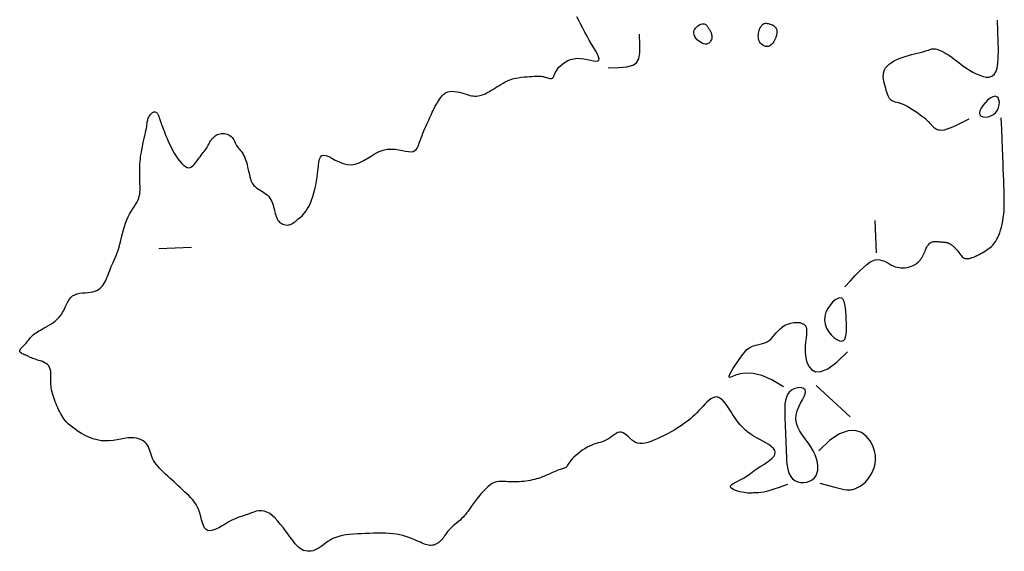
# Model space of a CAD drawing. Header units: millimetres. Extents: x 32690613 to 32693367, y 5343692 to 5344708.
# Tile 706 of 1009: x 32693153 to 32693183, y 5343773 to 5343789. Entities that reach past the tile are written whole.
import ezdxf

# ---------------------------------------------------------------- set-up
doc = ezdxf.new("R2010")
doc.units = ezdxf.units.MM
doc.header["$LTSCALE"] = 20
doc.layers.add('02-DGM_HL_493.00', color=102, linetype='Continuous')

msp = doc.modelspace()

# ---------------------------------------------------------------- linework, layer by layer
at = {"layer": '02-DGM_HL_493.00', "elevation": 493, "flags": 128}
for points in [[(32693176.429, 5343775.107), (32693176.179, 5343775.015), (32693175.98, 5343774.948), (32693175.825, 5343774.902), (32693175.706, 5343774.873), (32693175.617, 5343774.856), (32693175.551, 5343774.849), (32693175.501, 5343774.847), (32693175.459, 5343774.848), (32693175.421, 5343774.847), (32693175.384, 5343774.845), (32693175.346, 5343774.843), (32693175.306, 5343774.841), (32693175.263, 5343774.841), (32693175.216, 5343774.842), (32693175.164, 5343774.847), (32693175.105, 5343774.855), (32693175.038, 5343774.867), (32693174.968, 5343774.883), (32693174.898, 5343774.903), (32693174.831, 5343774.925), (32693174.772, 5343774.951), (32693174.725, 5343774.978), (32693174.693, 5343775.008), (32693174.681, 5343775.038), (32693174.69, 5343775.07), (32693174.72, 5343775.102), (32693174.765, 5343775.135), (32693174.821, 5343775.169), (32693174.886, 5343775.203), (32693174.954, 5343775.237), (32693175.023, 5343775.271), (32693175.087, 5343775.304), (32693175.145, 5343775.338), (32693175.197, 5343775.372), (32693175.247, 5343775.407), (32693175.295, 5343775.443), (32693175.346, 5343775.481), (32693175.401, 5343775.522), (32693175.463, 5343775.566), (32693175.534, 5343775.614), (32693175.615, 5343775.666), (32693175.702, 5343775.721), (32693175.79, 5343775.78), (32693175.874, 5343775.841), (32693175.948, 5343775.903), (32693176.007, 5343775.966), (32693176.045, 5343776.03), (32693176.057, 5343776.093), (32693176.04, 5343776.155), (32693175.997, 5343776.215), (32693175.934, 5343776.274), (32693175.855, 5343776.33), (32693175.767, 5343776.384), (32693175.674, 5343776.436), (32693175.583, 5343776.484), (32693175.498, 5343776.53), (32693175.424, 5343776.572), (32693175.36, 5343776.611), (32693175.305, 5343776.648), (32693175.257, 5343776.682), (32693175.216, 5343776.715), (32693175.179, 5343776.746), (32693175.145, 5343776.776), (32693175.112, 5343776.807), (32693175.079, 5343776.837), (32693175.046, 5343776.868), (32693175.012, 5343776.903), (32693174.976, 5343776.942), (32693174.938, 5343776.987), (32693174.898, 5343777.039), (32693174.854, 5343777.099), (32693174.806, 5343777.17), (32693174.754, 5343777.251), (32693174.698, 5343777.34), (32693174.639, 5343777.431), (32693174.578, 5343777.521), (32693174.516, 5343777.604), (32693174.452, 5343777.678), (32693174.387, 5343777.737), (32693174.323, 5343777.776), (32693174.26, 5343777.794), (32693174.198, 5343777.791), (32693174.136, 5343777.771), (32693174.075, 5343777.735), (32693174.014, 5343777.689), (32693173.954, 5343777.633), (32693173.894, 5343777.572), (32693173.834, 5343777.507), (32693173.773, 5343777.442), (32693173.712, 5343777.377), (32693173.649, 5343777.312), (32693173.583, 5343777.247), (32693173.513, 5343777.182), (32693173.438, 5343777.116), (32693173.358, 5343777.051), (32693173.27, 5343776.985), (32693173.175, 5343776.919), (32693173.074, 5343776.853), (32693172.969, 5343776.788), (32693172.86, 5343776.725), (32693172.75, 5343776.665), (32693172.64, 5343776.608), (32693172.532, 5343776.555), (32693172.427, 5343776.507), (32693172.327, 5343776.464), (32693172.232, 5343776.428), (32693172.142, 5343776.399), (32693172.057, 5343776.378), (32693171.976, 5343776.366), (32693171.901, 5343776.365), (32693171.83, 5343776.375), (32693171.764, 5343776.398), (32693171.703, 5343776.432), (32693171.645, 5343776.476), (32693171.591, 5343776.526), (32693171.538, 5343776.577), (32693171.487, 5343776.625), (32693171.437, 5343776.666), (32693171.386, 5343776.698), (32693171.335, 5343776.715), (32693171.281, 5343776.714), (32693171.226, 5343776.699), (32693171.17, 5343776.672), (32693171.112, 5343776.636), (32693171.053, 5343776.595), (32693170.993, 5343776.553), (32693170.933, 5343776.511), (32693170.872, 5343776.474), (32693170.81, 5343776.444), (32693170.748, 5343776.42), (32693170.685, 5343776.399), (32693170.622, 5343776.381), (32693170.556, 5343776.362), (32693170.49, 5343776.342), (32693170.421, 5343776.317), (32693170.351, 5343776.287), (32693170.278, 5343776.249), (32693170.205, 5343776.205), (32693170.132, 5343776.156), (32693170.061, 5343776.104), (32693169.993, 5343776.049), (32693169.93, 5343775.995), (32693169.873, 5343775.942), (32693169.824, 5343775.891), (32693169.783, 5343775.845), (32693169.75, 5343775.802), (32693169.723, 5343775.764), (32693169.7, 5343775.73), (32693169.681, 5343775.7), (32693169.663, 5343775.674), (32693169.645, 5343775.651), (32693169.626, 5343775.633), (32693169.604, 5343775.618), (32693169.58, 5343775.607), (32693169.552, 5343775.597), (32693169.522, 5343775.587), (32693169.488, 5343775.578), (32693169.45, 5343775.568), (32693169.41, 5343775.555), (32693169.365, 5343775.54), (32693169.317, 5343775.52), (32693169.266, 5343775.498), (32693169.212, 5343775.473), (32693169.155, 5343775.446), (32693169.097, 5343775.418), (32693169.037, 5343775.391), (32693168.976, 5343775.364), (32693168.914, 5343775.338), (32693168.853, 5343775.315), (32693168.791, 5343775.294), (32693168.728, 5343775.276), (32693168.665, 5343775.259), (32693168.601, 5343775.244), (32693168.536, 5343775.231), (32693168.47, 5343775.22), (32693168.402, 5343775.21), (32693168.333, 5343775.202), (32693168.263, 5343775.195), (32693168.192, 5343775.19), (32693168.122, 5343775.187), (32693168.052, 5343775.185), (32693167.984, 5343775.184), (32693167.917, 5343775.186), (32693167.853, 5343775.189), (32693167.792, 5343775.193), (32693167.733, 5343775.198), (32693167.676, 5343775.201), (32693167.621, 5343775.202), (32693167.567, 5343775.2), (32693167.513, 5343775.192), (32693167.459, 5343775.177), (32693167.404, 5343775.154), (32693167.348, 5343775.123), (32693167.292, 5343775.083), (32693167.236, 5343775.038), (32693167.181, 5343774.987), (32693167.127, 5343774.934), (32693167.076, 5343774.88), (32693167.027, 5343774.826), (32693166.983, 5343774.773), (32693166.942, 5343774.724), (32693166.905, 5343774.678), (32693166.871, 5343774.634), (32693166.839, 5343774.591), (32693166.809, 5343774.55), (32693166.78, 5343774.509), (32693166.751, 5343774.468), (32693166.722, 5343774.426), (32693166.692, 5343774.382), (32693166.661, 5343774.337), (32693166.627, 5343774.291), (32693166.592, 5343774.245), (32693166.555, 5343774.198), (32693166.515, 5343774.151), (32693166.473, 5343774.103), (32693166.427, 5343774.057), (32693166.378, 5343774.01), (32693166.327, 5343773.965), (32693166.275, 5343773.92), (32693166.222, 5343773.875), (32693166.17, 5343773.831), (32693166.121, 5343773.787), (32693166.074, 5343773.743), (32693166.032, 5343773.7), (32693165.994, 5343773.657), (32693165.961, 5343773.614), (32693165.931, 5343773.572), (32693165.903, 5343773.531), (32693165.876, 5343773.492), (32693165.85, 5343773.454), (32693165.823, 5343773.418), (32693165.794, 5343773.385), (32693165.763, 5343773.353), (32693165.729, 5343773.325), (32693165.693, 5343773.3), (32693165.656, 5343773.278), (32693165.617, 5343773.261), (32693165.576, 5343773.247), (32693165.535, 5343773.238), (32693165.494, 5343773.234), (32693165.452, 5343773.235), (32693165.409, 5343773.241), (32693165.365, 5343773.251), (32693165.319, 5343773.265), (32693165.27, 5343773.283), (32693165.218, 5343773.305), (32693165.161, 5343773.33), (32693165.1, 5343773.357), (32693165.034, 5343773.387), (32693164.962, 5343773.419), (32693164.885, 5343773.45), (32693164.803, 5343773.481), (32693164.716, 5343773.511), (32693164.624, 5343773.538), (32693164.526, 5343773.562), (32693164.424, 5343773.581), (32693164.317, 5343773.595), (32693164.205, 5343773.605), (32693164.09, 5343773.61), (32693163.971, 5343773.612), (32693163.85, 5343773.611), (32693163.727, 5343773.609), (32693163.603, 5343773.605), (32693163.478, 5343773.6), (32693163.353, 5343773.595), (32693163.23, 5343773.589), (32693163.108, 5343773.581), (32693162.989, 5343773.57), (32693162.875, 5343773.556), (32693162.765, 5343773.537), (32693162.662, 5343773.512), (32693162.565, 5343773.481), (32693162.477, 5343773.443), (32693162.395, 5343773.399), (32693162.32, 5343773.351), (32693162.249, 5343773.302), (32693162.183, 5343773.252), (32693162.119, 5343773.205), (32693162.057, 5343773.162), (32693161.996, 5343773.125), (32693161.934, 5343773.095), (32693161.873, 5343773.073), (32693161.812, 5343773.059), (32693161.752, 5343773.053), (32693161.692, 5343773.054), (32693161.634, 5343773.064), (32693161.578, 5343773.081), (32693161.524, 5343773.107), (32693161.471, 5343773.14), (32693161.421, 5343773.181), (32693161.37, 5343773.23), (32693161.319, 5343773.286), (32693161.266, 5343773.351), (32693161.21, 5343773.423), (32693161.151, 5343773.502), (32693161.088, 5343773.59), (32693161.019, 5343773.684), (32693160.946, 5343773.783), (32693160.868, 5343773.882), (32693160.788, 5343773.978), (32693160.705, 5343774.067), (32693160.62, 5343774.146), (32693160.535, 5343774.212), (32693160.45, 5343774.26), (32693160.366, 5343774.288), (32693160.283, 5343774.299), (32693160.201, 5343774.296), (32693160.123, 5343774.282), (32693160.047, 5343774.26), (32693159.974, 5343774.234), (32693159.906, 5343774.206), (32693159.842, 5343774.181), (32693159.782, 5343774.16), (32693159.726, 5343774.142), (32693159.671, 5343774.126), (32693159.615, 5343774.109), (32693159.557, 5343774.09), (32693159.494, 5343774.065), (32693159.425, 5343774.034), (32693159.349, 5343773.995), (32693159.262, 5343773.945), (32693159.169, 5343773.889), (32693159.072, 5343773.832), (32693158.975, 5343773.778), (32693158.879, 5343773.732), (32693158.789, 5343773.699), (32693158.708, 5343773.683), (32693158.638, 5343773.689), (32693158.581, 5343773.72), (32693158.537, 5343773.773), (32693158.501, 5343773.844), (32693158.472, 5343773.929), (32693158.446, 5343774.023), (32693158.421, 5343774.122), (32693158.395, 5343774.222), (32693158.363, 5343774.317), (32693158.324, 5343774.406), (32693158.279, 5343774.487), (32693158.229, 5343774.563), (32693158.173, 5343774.633), (32693158.114, 5343774.699), (32693158.052, 5343774.763), (32693157.989, 5343774.824), (32693157.924, 5343774.884), (32693157.859, 5343774.944), (32693157.794, 5343775.004), (32693157.729, 5343775.064), (32693157.664, 5343775.124), (32693157.599, 5343775.184), (32693157.534, 5343775.244), (32693157.47, 5343775.304), (32693157.405, 5343775.364), (32693157.34, 5343775.424), (32693157.276, 5343775.484), (32693157.214, 5343775.544), (32693157.156, 5343775.605), (32693157.101, 5343775.665), (32693157.05, 5343775.726), (32693157.006, 5343775.786), (32693156.969, 5343775.847), (32693156.939, 5343775.909), (32693156.915, 5343775.97), (32693156.894, 5343776.031), (32693156.876, 5343776.091), (32693156.858, 5343776.149), (32693156.838, 5343776.206), (32693156.814, 5343776.261), (32693156.784, 5343776.313), (32693156.747, 5343776.362), (32693156.702, 5343776.407), (32693156.65, 5343776.448), (32693156.59, 5343776.482), (32693156.522, 5343776.51), (32693156.447, 5343776.53), (32693156.364, 5343776.542), (32693156.274, 5343776.543), (32693156.177, 5343776.535), (32693156.073, 5343776.519), (32693155.964, 5343776.499), (32693155.85, 5343776.478), (32693155.731, 5343776.459), (32693155.61, 5343776.447), (32693155.486, 5343776.443), (32693155.361, 5343776.452), (32693155.235, 5343776.475), (32693155.11, 5343776.512), (32693154.988, 5343776.558), (32693154.871, 5343776.613), (32693154.759, 5343776.674), (32693154.655, 5343776.737), (32693154.561, 5343776.801), (32693154.477, 5343776.862), (32693154.406, 5343776.919), (32693154.346, 5343776.973), (32693154.295, 5343777.024), (32693154.252, 5343777.074), (32693154.214, 5343777.123), (32693154.182, 5343777.172), (32693154.152, 5343777.223), (32693154.123, 5343777.277), (32693154.094, 5343777.334), (32693154.064, 5343777.394), (32693154.035, 5343777.457), (32693154.006, 5343777.521), (32693153.979, 5343777.585), (32693153.952, 5343777.65), (32693153.928, 5343777.714), (32693153.905, 5343777.777), (32693153.886, 5343777.838), (32693153.868, 5343777.897), (32693153.853, 5343777.955), (32693153.841, 5343778.013), (32693153.831, 5343778.072), (32693153.824, 5343778.131), (32693153.82, 5343778.192), (32693153.818, 5343778.255), (32693153.818, 5343778.32), (32693153.819, 5343778.387), (32693153.82, 5343778.455), (32693153.818, 5343778.521), (32693153.812, 5343778.584), (32693153.8, 5343778.645), (32693153.781, 5343778.7), (32693153.753, 5343778.749), (32693153.715, 5343778.791), (32693153.669, 5343778.827), (32693153.616, 5343778.856), (32693153.559, 5343778.881), (32693153.501, 5343778.902), (32693153.443, 5343778.92), (32693153.388, 5343778.936), (32693153.338, 5343778.951), (32693153.294, 5343778.965), (32693153.256, 5343778.979), (32693153.223, 5343778.992), (32693153.193, 5343779.006), (32693153.165, 5343779.019), (32693153.137, 5343779.033), (32693153.109, 5343779.047), (32693153.078, 5343779.061), (32693153.045, 5343779.076), (32693153.01, 5343779.091), (32693152.975, 5343779.107), (32693152.942, 5343779.123), (32693152.913, 5343779.141), (32693152.888, 5343779.159), (32693152.87, 5343779.179), (32693152.861, 5343779.199), (32693152.861, 5343779.221), (32693152.871, 5343779.244), (32693152.887, 5343779.269), (32693152.909, 5343779.295), (32693152.936, 5343779.322), (32693152.965, 5343779.351), (32693152.996, 5343779.381), (32693153.027, 5343779.413), (32693153.056, 5343779.446), (32693153.084, 5343779.48), (32693153.111, 5343779.515), (32693153.139, 5343779.55), (32693153.166, 5343779.585), (32693153.194, 5343779.619), (32693153.224, 5343779.652), (32693153.255, 5343779.683), (32693153.288, 5343779.713), (32693153.324, 5343779.741), (32693153.363, 5343779.768), (32693153.405, 5343779.795), (32693153.451, 5343779.823), (32693153.5, 5343779.851), (32693153.554, 5343779.882), (32693153.613, 5343779.914), (32693153.677, 5343779.949), (32693153.744, 5343779.988), (32693153.813, 5343780.03), (32693153.882, 5343780.077), (32693153.95, 5343780.128), (32693154.015, 5343780.185), (32693154.076, 5343780.248), (32693154.131, 5343780.318), (32693154.179, 5343780.394), (32693154.222, 5343780.474), (32693154.261, 5343780.556), (32693154.299, 5343780.637), (32693154.339, 5343780.715), (32693154.382, 5343780.786), (32693154.43, 5343780.848), (32693154.486, 5343780.899), (32693154.552, 5343780.936), (32693154.625, 5343780.962), (32693154.704, 5343780.979), (32693154.786, 5343780.99), (32693154.869, 5343780.997), (32693154.951, 5343781.003), (32693155.031, 5343781.011), (32693155.104, 5343781.023), (32693155.171, 5343781.042), (32693155.23, 5343781.067), (32693155.284, 5343781.098), (32693155.331, 5343781.134), (32693155.374, 5343781.175), (32693155.412, 5343781.22), (32693155.446, 5343781.269), (32693155.476, 5343781.321), (32693155.504, 5343781.376), (32693155.53, 5343781.432), (32693155.554, 5343781.491), (32693155.578, 5343781.551), (32693155.601, 5343781.612), (32693155.624, 5343781.675), (32693155.648, 5343781.738), (32693155.674, 5343781.801), (32693155.702, 5343781.865), (32693155.731, 5343781.93), (32693155.762, 5343781.997), (32693155.792, 5343782.067), (32693155.824, 5343782.14), (32693155.854, 5343782.219), (32693155.884, 5343782.303), (32693155.912, 5343782.395), (32693155.939, 5343782.493), (32693155.965, 5343782.597), (32693155.991, 5343782.705), (32693156.017, 5343782.816), (32693156.045, 5343782.926), (32693156.075, 5343783.034), (32693156.109, 5343783.139), (32693156.146, 5343783.238), (32693156.189, 5343783.329), (32693156.234, 5343783.414), (32693156.282, 5343783.494), (32693156.329, 5343783.568), (32693156.376, 5343783.638), (32693156.419, 5343783.706), (32693156.458, 5343783.771), (32693156.49, 5343783.835), (32693156.515, 5343783.898), (32693156.533, 5343783.962), (32693156.546, 5343784.025), (32693156.553, 5343784.088), (32693156.557, 5343784.15), (32693156.557, 5343784.213), (32693156.556, 5343784.275), (32693156.554, 5343784.338), (32693156.551, 5343784.4), (32693156.549, 5343784.463), (32693156.547, 5343784.525), (32693156.545, 5343784.588), (32693156.544, 5343784.65), (32693156.544, 5343784.713), (32693156.545, 5343784.775), (32693156.546, 5343784.838), (32693156.549, 5343784.901), (32693156.553, 5343784.964), (32693156.558, 5343785.029), (32693156.565, 5343785.095), (32693156.573, 5343785.164), (32693156.583, 5343785.236), (32693156.596, 5343785.311), (32693156.61, 5343785.391), (32693156.627, 5343785.475), (32693156.645, 5343785.562), (32693156.664, 5343785.65), (32693156.683, 5343785.738), (32693156.702, 5343785.823), (32693156.72, 5343785.904), (32693156.736, 5343785.979), (32693156.749, 5343786.047), (32693156.759, 5343786.105), (32693156.767, 5343786.155), (32693156.774, 5343786.199), (32693156.779, 5343786.237), (32693156.785, 5343786.27), (32693156.791, 5343786.3), (32693156.798, 5343786.329), (32693156.808, 5343786.358), (32693156.821, 5343786.386), (32693156.837, 5343786.415), (32693156.854, 5343786.444), (32693156.874, 5343786.47), (32693156.894, 5343786.495), (32693156.915, 5343786.516), (32693156.937, 5343786.533), (32693156.958, 5343786.546), (32693156.979, 5343786.553), (32693156.999, 5343786.555), (32693157.018, 5343786.553), (32693157.036, 5343786.546), (32693157.052, 5343786.537), (32693157.067, 5343786.526), (32693157.081, 5343786.512), (32693157.093, 5343786.497), (32693157.103, 5343786.482), (32693157.112, 5343786.465), (32693157.119, 5343786.448), (32693157.126, 5343786.43), (32693157.132, 5343786.411), (32693157.139, 5343786.39), (32693157.145, 5343786.368), (32693157.152, 5343786.345), (32693157.161, 5343786.32), (32693157.17, 5343786.292), (32693157.181, 5343786.261), (32693157.193, 5343786.226), (32693157.208, 5343786.187), (32693157.225, 5343786.142), (32693157.244, 5343786.091), (32693157.266, 5343786.033), (32693157.291, 5343785.968), (32693157.318, 5343785.896), (32693157.349, 5343785.818), (32693157.383, 5343785.736), (32693157.421, 5343785.649), (32693157.462, 5343785.56), (32693157.507, 5343785.469), (32693157.556, 5343785.378), (32693157.608, 5343785.286), (32693157.663, 5343785.197), (32693157.72, 5343785.113), (32693157.778, 5343785.036), (32693157.837, 5343784.968), (32693157.894, 5343784.912), (32693157.949, 5343784.87), (32693158.002, 5343784.845), (32693158.051, 5343784.837), (32693158.096, 5343784.845), (32693158.139, 5343784.866), (32693158.179, 5343784.898), (32693158.217, 5343784.939), (32693158.254, 5343784.985), (32693158.29, 5343785.033), (32693158.326, 5343785.082), (32693158.362, 5343785.13), (32693158.397, 5343785.175), (32693158.432, 5343785.218), (32693158.465, 5343785.26), (32693158.498, 5343785.3), (32693158.528, 5343785.339), (32693158.556, 5343785.378), (32693158.582, 5343785.415), (32693158.605, 5343785.453), (32693158.626, 5343785.49), (32693158.646, 5343785.526), (32693158.664, 5343785.562), (32693158.683, 5343785.597), (32693158.702, 5343785.632), (32693158.723, 5343785.665), (32693158.745, 5343785.698), (32693158.77, 5343785.73), (32693158.798, 5343785.76), (32693158.828, 5343785.788), (32693158.861, 5343785.814), (32693158.896, 5343785.837), (32693158.933, 5343785.856), (32693158.973, 5343785.871), (32693159.014, 5343785.883), (32693159.058, 5343785.889), (32693159.102, 5343785.891), (32693159.147, 5343785.887), (32693159.192, 5343785.879), (32693159.235, 5343785.866), (32693159.276, 5343785.848), (32693159.314, 5343785.826), (32693159.349, 5343785.798), (32693159.379, 5343785.766), (32693159.406, 5343785.73), (32693159.43, 5343785.69), (32693159.452, 5343785.649), (32693159.473, 5343785.607), (32693159.495, 5343785.565), (32693159.517, 5343785.524), (32693159.541, 5343785.485), (32693159.567, 5343785.448), (32693159.596, 5343785.413), (32693159.625, 5343785.377), (32693159.656, 5343785.341), (32693159.686, 5343785.301), (32693159.716, 5343785.257), (32693159.745, 5343785.207), (32693159.772, 5343785.149), (32693159.797, 5343785.084), (32693159.819, 5343785.011), (32693159.84, 5343784.935), (32693159.859, 5343784.855), (32693159.877, 5343784.776), (32693159.894, 5343784.699), (32693159.911, 5343784.625), (32693159.927, 5343784.558), (32693159.944, 5343784.498), (32693159.961, 5343784.445), (32693159.98, 5343784.399), (32693160.001, 5343784.358), (32693160.026, 5343784.322), (32693160.053, 5343784.288), (32693160.086, 5343784.257), (32693160.123, 5343784.227), (32693160.166, 5343784.197), (32693160.213, 5343784.167), (32693160.264, 5343784.136), (32693160.315, 5343784.104), (32693160.367, 5343784.07), (32693160.416, 5343784.033), (32693160.463, 5343783.993), (32693160.505, 5343783.95), (32693160.542, 5343783.903), (32693160.572, 5343783.852), (32693160.599, 5343783.799), (32693160.621, 5343783.744), (32693160.64, 5343783.689), (32693160.656, 5343783.633), (32693160.67, 5343783.579), (32693160.683, 5343783.526), (32693160.695, 5343783.476), (32693160.707, 5343783.428), (32693160.72, 5343783.383), (32693160.734, 5343783.34), (32693160.75, 5343783.301), (32693160.768, 5343783.264), (32693160.788, 5343783.229), (32693160.813, 5343783.198), (32693160.841, 5343783.169), (32693160.872, 5343783.143), (32693160.907, 5343783.121), (32693160.943, 5343783.103), (32693160.981, 5343783.089), (32693161.02, 5343783.08), (32693161.059, 5343783.076), (32693161.098, 5343783.078), (32693161.137, 5343783.085), (32693161.174, 5343783.098), (32693161.211, 5343783.115), (32693161.248, 5343783.137), (32693161.285, 5343783.162), (32693161.323, 5343783.19), (32693161.362, 5343783.22), (32693161.401, 5343783.252), (32693161.442, 5343783.286), (32693161.485, 5343783.322), (32693161.528, 5343783.362), (32693161.571, 5343783.406), (32693161.615, 5343783.457), (32693161.658, 5343783.515), (32693161.701, 5343783.582), (32693161.743, 5343783.659), (32693161.784, 5343783.746), (32693161.823, 5343783.843), (32693161.86, 5343783.949), (32693161.894, 5343784.061), (32693161.925, 5343784.179), (32693161.952, 5343784.3), (32693161.976, 5343784.425), (32693161.994, 5343784.55), (32693162.008, 5343784.675), (32693162.019, 5343784.796), (32693162.031, 5343784.909), (32693162.045, 5343785.011), (32693162.066, 5343785.097), (32693162.095, 5343785.164), (32693162.136, 5343785.208), (32693162.19, 5343785.225), (32693162.26, 5343785.214), (32693162.346, 5343785.179), (32693162.443, 5343785.129), (32693162.55, 5343785.072), (32693162.666, 5343785.016), (32693162.786, 5343784.967), (32693162.911, 5343784.934), (32693163.036, 5343784.925), (32693163.16, 5343784.944), (32693163.283, 5343784.988), (32693163.406, 5343785.049), (32693163.528, 5343785.121), (32693163.651, 5343785.197), (32693163.773, 5343785.27), (32693163.895, 5343785.333), (32693164.019, 5343785.38), (32693164.143, 5343785.405), (32693164.265, 5343785.412), (32693164.385, 5343785.405), (32693164.5, 5343785.388), (32693164.609, 5343785.368), (32693164.709, 5343785.348), (32693164.798, 5343785.334), (32693164.875, 5343785.33), (32693164.939, 5343785.34), (32693164.99, 5343785.363), (32693165.031, 5343785.398), (32693165.065, 5343785.443), (32693165.092, 5343785.497), (32693165.116, 5343785.556), (32693165.138, 5343785.621), (32693165.16, 5343785.689), (32693165.185, 5343785.758), (32693165.212, 5343785.828), (32693165.24, 5343785.899), (32693165.269, 5343785.969), (32693165.299, 5343786.039), (32693165.33, 5343786.108), (32693165.36, 5343786.175), (32693165.389, 5343786.24), (32693165.417, 5343786.302), (32693165.445, 5343786.363), (32693165.472, 5343786.422), (32693165.499, 5343786.481), (32693165.527, 5343786.54), (32693165.557, 5343786.599), (32693165.587, 5343786.661), (32693165.62, 5343786.724), (32693165.655, 5343786.79), (32693165.694, 5343786.857), (32693165.735, 5343786.923), (32693165.779, 5343786.986), (32693165.828, 5343787.043), (32693165.88, 5343787.094), (32693165.937, 5343787.135), (32693165.999, 5343787.164), (32693166.066, 5343787.181), (32693166.136, 5343787.187), (32693166.209, 5343787.183), (32693166.283, 5343787.172), (32693166.357, 5343787.156), (32693166.429, 5343787.136), (32693166.499, 5343787.115), (32693166.565, 5343787.095), (32693166.626, 5343787.077), (32693166.682, 5343787.061), (32693166.735, 5343787.05), (32693166.786, 5343787.042), (32693166.835, 5343787.038), (32693166.884, 5343787.038), (32693166.933, 5343787.043), (32693166.983, 5343787.053), (32693167.036, 5343787.068), (32693167.091, 5343787.087), (32693167.148, 5343787.111), (32693167.206, 5343787.139), (32693167.265, 5343787.171), (32693167.325, 5343787.205), (32693167.386, 5343787.241), (32693167.447, 5343787.279), (32693167.508, 5343787.319), (32693167.57, 5343787.358), (32693167.633, 5343787.398), (32693167.698, 5343787.437), (32693167.766, 5343787.473), (32693167.837, 5343787.507), (32693167.912, 5343787.538), (32693167.992, 5343787.565), (32693168.077, 5343787.586), (32693168.165, 5343787.603), (32693168.255, 5343787.617), (32693168.344, 5343787.627), (32693168.431, 5343787.634), (32693168.513, 5343787.64), (32693168.589, 5343787.643), (32693168.656, 5343787.646), (32693168.713, 5343787.648), (32693168.762, 5343787.65), (32693168.804, 5343787.65), (32693168.84, 5343787.65), (32693168.872, 5343787.648), (32693168.902, 5343787.644), (32693168.932, 5343787.638), (32693168.962, 5343787.63), (32693168.995, 5343787.62), (32693169.03, 5343787.609), (32693169.065, 5343787.597), (32693169.1, 5343787.587), (32693169.133, 5343787.579), (32693169.164, 5343787.576), (32693169.191, 5343787.577), (32693169.214, 5343787.584), (32693169.232, 5343787.599), (32693169.247, 5343787.621), (32693169.26, 5343787.65), (32693169.273, 5343787.684), (32693169.289, 5343787.724), (32693169.309, 5343787.768), (32693169.335, 5343787.817), (32693169.37, 5343787.869), (32693169.415, 5343787.923), (32693169.469, 5343787.979), (32693169.533, 5343788.033), (32693169.605, 5343788.083), (32693169.685, 5343788.127), (32693169.773, 5343788.162), (32693169.868, 5343788.186), (32693169.969, 5343788.198), (32693170.075, 5343788.195), (32693170.183, 5343788.181), (32693170.289, 5343788.162), (32693170.388, 5343788.141), (32693170.477, 5343788.124), (32693170.551, 5343788.115), (32693170.606, 5343788.119), (32693170.638, 5343788.141), (32693170.645, 5343788.183), (32693170.629, 5343788.246), (32693170.594, 5343788.325), (32693170.544, 5343788.418), (32693170.483, 5343788.523), (32693170.416, 5343788.636), (32693170.345, 5343788.755), (32693170.276, 5343788.877), (32693170.211, 5343788.999), (32693170.149, 5343789.121), (32693170.089, 5343789.24), (32693170.028, 5343789.357), (32693169.964, 5343789.47)], [(32693181.995, 5343786.333), (32693181.772, 5343786.214), (32693181.59, 5343786.124), (32693181.443, 5343786.06), (32693181.327, 5343786.018), (32693181.236, 5343785.995), (32693181.166, 5343785.985), (32693181.111, 5343785.986), (32693181.067, 5343785.994), (32693181.029, 5343786.006), (32693180.996, 5343786.021), (32693180.967, 5343786.038), (32693180.942, 5343786.056), (32693180.92, 5343786.076), (32693180.9, 5343786.096), (32693180.882, 5343786.117), (32693180.865, 5343786.137), (32693180.849, 5343786.157), (32693180.832, 5343786.178), (32693180.812, 5343786.199), (32693180.79, 5343786.222), (32693180.762, 5343786.249), (32693180.728, 5343786.279), (32693180.687, 5343786.315), (32693180.636, 5343786.356), (32693180.576, 5343786.403), (32693180.507, 5343786.455), (32693180.433, 5343786.51), (32693180.354, 5343786.566), (32693180.273, 5343786.62), (32693180.191, 5343786.671), (32693180.111, 5343786.717), (32693180.035, 5343786.756), (32693179.965, 5343786.787), (32693179.9, 5343786.81), (32693179.841, 5343786.828), (32693179.787, 5343786.843), (32693179.738, 5343786.856), (32693179.694, 5343786.87), (32693179.655, 5343786.886), (32693179.621, 5343786.907), (32693179.591, 5343786.934), (32693179.565, 5343786.967), (32693179.541, 5343787.006), (32693179.52, 5343787.05), (32693179.501, 5343787.1), (32693179.482, 5343787.155), (32693179.464, 5343787.214), (32693179.445, 5343787.278), (32693179.426, 5343787.346), (32693179.407, 5343787.417), (32693179.39, 5343787.49), (32693179.378, 5343787.563), (32693179.371, 5343787.637), (32693179.373, 5343787.708), (32693179.384, 5343787.778), (32693179.406, 5343787.844), (32693179.442, 5343787.905), (32693179.489, 5343787.962), (32693179.547, 5343788.015), (32693179.614, 5343788.063), (32693179.689, 5343788.108), (32693179.771, 5343788.15), (32693179.859, 5343788.188), (32693179.952, 5343788.222), (32693180.047, 5343788.255), (32693180.143, 5343788.284), (32693180.24, 5343788.311), (32693180.333, 5343788.336), (32693180.423, 5343788.359), (32693180.507, 5343788.38), (32693180.584, 5343788.4), (32693180.651, 5343788.419), (32693180.707, 5343788.436), (32693180.755, 5343788.452), (32693180.796, 5343788.466), (32693180.832, 5343788.477), (32693180.865, 5343788.485), (32693180.898, 5343788.489), (32693180.932, 5343788.489), (32693180.97, 5343788.485), (32693181.013, 5343788.475), (32693181.062, 5343788.459), (32693181.114, 5343788.439), (32693181.171, 5343788.414), (32693181.23, 5343788.385), (32693181.292, 5343788.351), (32693181.355, 5343788.312), (32693181.419, 5343788.27), (32693181.484, 5343788.224), (32693181.549, 5343788.174), (32693181.617, 5343788.121), (32693181.688, 5343788.067), (32693181.762, 5343788.01), (32693181.842, 5343787.952), (32693181.928, 5343787.893), (32693182.02, 5343787.835), (32693182.119, 5343787.777), (32693182.224, 5343787.723), (32693182.33, 5343787.677), (32693182.434, 5343787.642), (32693182.534, 5343787.623), (32693182.626, 5343787.624), (32693182.708, 5343787.647), (32693182.776, 5343787.697), (32693182.828, 5343787.778), (32693182.865, 5343787.891), (32693182.889, 5343788.039), (32693182.901, 5343788.224), (32693182.905, 5343788.447), (32693182.9, 5343788.711), (32693182.891, 5343789.018), (32693182.877, 5343789.369)], [(32693170.926, 5343787.902), (32693171.255, 5343787.916), (32693171.503, 5343787.94), (32693171.679, 5343787.984), (32693171.795, 5343788.061), (32693171.863, 5343788.182), (32693171.893, 5343788.362), (32693171.897, 5343788.61), (32693171.886, 5343788.94)], [(32693178.193, 5343781.18), (32693178.363, 5343781.363), (32693178.512, 5343781.522), (32693178.643, 5343781.657), (32693178.759, 5343781.77), (32693178.863, 5343781.862), (32693178.956, 5343781.931), (32693179.041, 5343781.98), (32693179.12, 5343782.009), (32693179.196, 5343782.018), (32693179.269, 5343782.011), (32693179.34, 5343781.992), (32693179.409, 5343781.963), (32693179.476, 5343781.928), (32693179.541, 5343781.89), (32693179.606, 5343781.854), (32693179.67, 5343781.822), (32693179.733, 5343781.797), (32693179.796, 5343781.779), (32693179.858, 5343781.767), (32693179.919, 5343781.762), (32693179.978, 5343781.761), (32693180.035, 5343781.766), (32693180.091, 5343781.773), (32693180.144, 5343781.785), (32693180.194, 5343781.798), (32693180.241, 5343781.814), (32693180.286, 5343781.833), (32693180.328, 5343781.854), (32693180.368, 5343781.878), (32693180.405, 5343781.904), (32693180.439, 5343781.933), (32693180.47, 5343781.964), (32693180.499, 5343781.998), (32693180.525, 5343782.034), (32693180.55, 5343782.071), (32693180.572, 5343782.111), (32693180.593, 5343782.151), (32693180.614, 5343782.193), (32693180.633, 5343782.235), (32693180.653, 5343782.277), (32693180.672, 5343782.319), (32693180.691, 5343782.361), (32693180.712, 5343782.401), (32693180.733, 5343782.438), (32693180.756, 5343782.473), (32693180.781, 5343782.503), (32693180.807, 5343782.528), (32693180.837, 5343782.548), (32693180.868, 5343782.562), (32693180.903, 5343782.57), (32693180.939, 5343782.574), (32693180.976, 5343782.575), (32693181.014, 5343782.572), (32693181.053, 5343782.568), (32693181.091, 5343782.564), (32693181.128, 5343782.56), (32693181.164, 5343782.556), (32693181.199, 5343782.554), (32693181.233, 5343782.551), (32693181.266, 5343782.548), (32693181.298, 5343782.543), (32693181.33, 5343782.536), (32693181.362, 5343782.527), (32693181.394, 5343782.514), (32693181.426, 5343782.498), (32693181.458, 5343782.478), (32693181.489, 5343782.455), (32693181.521, 5343782.429), (32693181.551, 5343782.4), (32693181.581, 5343782.369), (32693181.61, 5343782.336), (32693181.638, 5343782.302), (32693181.665, 5343782.266), (32693181.691, 5343782.229), (32693181.717, 5343782.194), (32693181.743, 5343782.16), (32693181.769, 5343782.128), (32693181.797, 5343782.101), (32693181.826, 5343782.077), (32693181.856, 5343782.06), (32693181.889, 5343782.049), (32693181.925, 5343782.044), (32693181.963, 5343782.044), (32693182.003, 5343782.05), (32693182.045, 5343782.06), (32693182.09, 5343782.075), (32693182.138, 5343782.093), (32693182.188, 5343782.115), (32693182.24, 5343782.139), (32693182.294, 5343782.165), (32693182.349, 5343782.194), (32693182.404, 5343782.224), (32693182.459, 5343782.255), (32693182.511, 5343782.288), (32693182.562, 5343782.32), (32693182.609, 5343782.353), (32693182.653, 5343782.387), (32693182.693, 5343782.421), (32693182.731, 5343782.456), (32693182.765, 5343782.495), (32693182.798, 5343782.538), (32693182.829, 5343782.585), (32693182.859, 5343782.638), (32693182.888, 5343782.698), (32693182.916, 5343782.765), (32693182.944, 5343782.84), (32693182.971, 5343782.922), (32693182.995, 5343783.01), (32693183.018, 5343783.103), (32693183.038, 5343783.202), (32693183.055, 5343783.306), (32693183.068, 5343783.414), (32693183.078, 5343783.526), (32693183.084, 5343783.642), (32693183.086, 5343783.763), (32693183.086, 5343783.889), (32693183.084, 5343784.021), (32693183.08, 5343784.159), (32693183.075, 5343784.304), (32693183.069, 5343784.456), (32693183.063, 5343784.617), (32693183.056, 5343784.791), (32693183.049, 5343784.982), (32693183.04, 5343785.195), (32693183.031, 5343785.436), (32693183.02, 5343785.709), (32693183.008, 5343786.019), (32693182.994, 5343786.372)], [(32693179.115, 5343783.218), (32693179.154, 5343782.218)], [(32693157.131, 5343782.359), (32693158.131, 5343782.398)], [(32693176.312, 5343778.104), (32693175.952, 5343778.322), (32693175.64, 5343778.453), (32693175.375, 5343778.515), (32693175.154, 5343778.526), (32693174.976, 5343778.502), (32693174.838, 5343778.46), (32693174.738, 5343778.419), (32693174.675, 5343778.395), (32693174.644, 5343778.402), (32693174.642, 5343778.437), (32693174.664, 5343778.496), (32693174.704, 5343778.572), (32693174.757, 5343778.661), (32693174.819, 5343778.755), (32693174.883, 5343778.85), (32693174.945, 5343778.941), (32693175.001, 5343779.021), (32693175.051, 5343779.091), (32693175.097, 5343779.153), (32693175.141, 5343779.205), (32693175.185, 5343779.25), (32693175.231, 5343779.288), (32693175.279, 5343779.319), (32693175.332, 5343779.345), (32693175.392, 5343779.366), (32693175.457, 5343779.384), (32693175.525, 5343779.4), (32693175.595, 5343779.418), (32693175.666, 5343779.438), (32693175.736, 5343779.462), (32693175.804, 5343779.493), (32693175.867, 5343779.533), (32693175.925, 5343779.581), (32693175.98, 5343779.638), (32693176.034, 5343779.699), (32693176.087, 5343779.764), (32693176.144, 5343779.828), (32693176.205, 5343779.89), (32693176.273, 5343779.947), (32693176.349, 5343779.996), (32693176.436, 5343780.036), (32693176.529, 5343780.065), (32693176.624, 5343780.082), (32693176.718, 5343780.087), (32693176.805, 5343780.079), (32693176.883, 5343780.056), (32693176.946, 5343780.019), (32693176.99, 5343779.966), (32693177.013, 5343779.896), (32693177.019, 5343779.812), (32693177.012, 5343779.713), (32693176.999, 5343779.601), (32693176.984, 5343779.478), (32693176.973, 5343779.343), (32693176.971, 5343779.2), (32693176.984, 5343779.048), (32693177.017, 5343778.892), (32693177.075, 5343778.748), (32693177.164, 5343778.634), (32693177.289, 5343778.57), (32693177.458, 5343778.574), (32693177.673, 5343778.664), (32693177.943, 5343778.861), (32693178.272, 5343779.182)], [(32693178.35, 5343777.183), (32693177.311, 5343778.143)], [(32693177.428, 5343775.146), (32693177.685, 5343775.073), (32693177.888, 5343775.019), (32693178.047, 5343774.981), (32693178.166, 5343774.957), (32693178.255, 5343774.944), (32693178.319, 5343774.94), (32693178.366, 5343774.942), (32693178.402, 5343774.947), (32693178.434, 5343774.955), (32693178.464, 5343774.963), (32693178.492, 5343774.972), (32693178.518, 5343774.983), (32693178.544, 5343774.995), (32693178.571, 5343775.009), (32693178.599, 5343775.024), (32693178.628, 5343775.04), (32693178.66, 5343775.057), (32693178.694, 5343775.078), (32693178.731, 5343775.103), (32693178.77, 5343775.134), (32693178.812, 5343775.172), (32693178.856, 5343775.219), (32693178.902, 5343775.276), (32693178.95, 5343775.344), (32693178.999, 5343775.425), (32693179.047, 5343775.519), (32693179.088, 5343775.624), (32693179.118, 5343775.74), (32693179.134, 5343775.866), (32693179.131, 5343776), (32693179.105, 5343776.143), (32693179.052, 5343776.293), (32693178.967, 5343776.447), (32693178.85, 5343776.589), (32693178.699, 5343776.7), (32693178.512, 5343776.762), (32693178.289, 5343776.756), (32693178.029, 5343776.664), (32693177.729, 5343776.466), (32693177.389, 5343776.145)]]:
    msp.add_lwpolyline(points, dxfattribs=at)
for points in [[(32693173.552, 5343788.977), (32693173.558, 5343789.028), (32693173.576, 5343789.076), (32693173.605, 5343789.12), (32693173.641, 5343789.16), (32693173.683, 5343789.194), (32693173.726, 5343789.222), (32693173.77, 5343789.243), (32693173.81, 5343789.256), (32693173.845, 5343789.26), (32693173.875, 5343789.257), (32693173.901, 5343789.247), (32693173.923, 5343789.233), (32693173.942, 5343789.214), (32693173.958, 5343789.194), (32693173.973, 5343789.173), (32693173.986, 5343789.152), (32693174, 5343789.132), (32693174.012, 5343789.114), (32693174.024, 5343789.096), (32693174.036, 5343789.079), (32693174.047, 5343789.061), (32693174.058, 5343789.043), (32693174.069, 5343789.024), (32693174.078, 5343789.002), (32693174.088, 5343788.979), (32693174.096, 5343788.954), (32693174.102, 5343788.927), (32693174.107, 5343788.899), (32693174.109, 5343788.869), (32693174.108, 5343788.839), (32693174.103, 5343788.807), (32693174.094, 5343788.776), (32693174.08, 5343788.744), (32693174.062, 5343788.714), (32693174.039, 5343788.687), (32693174.012, 5343788.663), (32693173.98, 5343788.646), (32693173.943, 5343788.635), (32693173.902, 5343788.633), (32693173.857, 5343788.642), (32693173.808, 5343788.661), (32693173.757, 5343788.69), (32693173.707, 5343788.727), (32693173.659, 5343788.771), (32693173.618, 5343788.82), (32693173.584, 5343788.871), (32693173.562, 5343788.924)], [(32693175.899, 5343789.251), (32693175.933, 5343789.239), (32693175.969, 5343789.223), (32693176.003, 5343789.203), (32693176.035, 5343789.179), (32693176.063, 5343789.15), (32693176.086, 5343789.115), (32693176.101, 5343789.073), (32693176.108, 5343789.024), (32693176.105, 5343788.967), (32693176.093, 5343788.906), (32693176.073, 5343788.842), (32693176.047, 5343788.778), (32693176.014, 5343788.718), (32693175.977, 5343788.664), (32693175.935, 5343788.618), (32693175.892, 5343788.585), (32693175.846, 5343788.565), (32693175.8, 5343788.558), (32693175.755, 5343788.563), (32693175.711, 5343788.578), (32693175.67, 5343788.601), (32693175.633, 5343788.631), (32693175.601, 5343788.667), (32693175.575, 5343788.706), (32693175.556, 5343788.748), (32693175.544, 5343788.791), (32693175.537, 5343788.836), (32693175.535, 5343788.881), (32693175.538, 5343788.925), (32693175.543, 5343788.969), (32693175.552, 5343789.011), (32693175.562, 5343789.05), (32693175.574, 5343789.087), (32693175.586, 5343789.12), (32693175.6, 5343789.15), (32693175.615, 5343789.177), (32693175.632, 5343789.201), (32693175.649, 5343789.221), (32693175.668, 5343789.238), (32693175.688, 5343789.252), (32693175.709, 5343789.263), (32693175.731, 5343789.27), (32693175.754, 5343789.274), (32693175.78, 5343789.275), (32693175.807, 5343789.273), (32693175.835, 5343789.269), (32693175.866, 5343789.261)], [(32693182.322, 5343786.512), (32693182.339, 5343786.458), (32693182.38, 5343786.421), (32693182.441, 5343786.399), (32693182.514, 5343786.394), (32693182.595, 5343786.405), (32693182.677, 5343786.432), (32693182.754, 5343786.474), (32693182.821, 5343786.532), (32693182.873, 5343786.603), (32693182.909, 5343786.684), (32693182.929, 5343786.767), (32693182.934, 5343786.849), (32693182.923, 5343786.922), (32693182.898, 5343786.98), (32693182.857, 5343787.019), (32693182.802, 5343787.031), (32693182.733, 5343787.014), (32693182.656, 5343786.971), (32693182.575, 5343786.908), (32693182.497, 5343786.832), (32693182.427, 5343786.748), (32693182.371, 5343786.663), (32693182.334, 5343786.582)], [(32693178.092, 5343779.508), (32693178.146, 5343779.525), (32693178.186, 5343779.569), (32693178.213, 5343779.636), (32693178.23, 5343779.722), (32693178.238, 5343779.823), (32693178.239, 5343779.936), (32693178.237, 5343780.057), (32693178.233, 5343780.181), (32693178.227, 5343780.305), (32693178.22, 5343780.425), (32693178.21, 5343780.538), (32693178.194, 5343780.638), (32693178.171, 5343780.723), (32693178.138, 5343780.787), (32693178.095, 5343780.828), (32693178.04, 5343780.841), (32693177.971, 5343780.823), (32693177.894, 5343780.778), (32693177.813, 5343780.709), (32693177.736, 5343780.62), (32693177.667, 5343780.517), (32693177.611, 5343780.402), (32693177.576, 5343780.28), (32693177.566, 5343780.155), (32693177.586, 5343780.031), (32693177.631, 5343779.912), (32693177.694, 5343779.802), (32693177.772, 5343779.704), (32693177.856, 5343779.622), (32693177.941, 5343779.56), (32693178.022, 5343779.521)], [(32693176.589, 5343775.28), (32693176.661, 5343775.228), (32693176.744, 5343775.192), (32693176.834, 5343775.172), (32693176.927, 5343775.168), (32693177.02, 5343775.179), (32693177.108, 5343775.206), (32693177.188, 5343775.248), (32693177.255, 5343775.306), (32693177.307, 5343775.378), (32693177.343, 5343775.463), (32693177.363, 5343775.559), (32693177.367, 5343775.665), (32693177.354, 5343775.777), (32693177.326, 5343775.895), (32693177.282, 5343776.016), (32693177.223, 5343776.138), (32693177.149, 5343776.261), (32693177.065, 5343776.382), (32693176.977, 5343776.504), (32693176.891, 5343776.626), (32693176.813, 5343776.748), (32693176.749, 5343776.87), (32693176.704, 5343776.994), (32693176.684, 5343777.118), (32693176.694, 5343777.243), (32693176.727, 5343777.367), (32693176.775, 5343777.488), (32693176.832, 5343777.603), (32693176.889, 5343777.711), (32693176.939, 5343777.808), (32693176.973, 5343777.893), (32693176.985, 5343777.964), (32693176.968, 5343778.018), (32693176.926, 5343778.055), (32693176.866, 5343778.077), (32693176.793, 5343778.081), (32693176.712, 5343778.07), (32693176.63, 5343778.044), (32693176.552, 5343778.002), (32693176.485, 5343777.944), (32693176.433, 5343777.872), (32693176.395, 5343777.787), (32693176.369, 5343777.691), (32693176.353, 5343777.585), (32693176.346, 5343777.471), (32693176.344, 5343777.352), (32693176.347, 5343777.23), (32693176.351, 5343777.105), (32693176.356, 5343776.98), (32693176.361, 5343776.855), (32693176.366, 5343776.73), (32693176.371, 5343776.606), (32693176.376, 5343776.481), (32693176.38, 5343776.356), (32693176.385, 5343776.231), (32693176.39, 5343776.106), (32693176.395, 5343775.981), (32693176.402, 5343775.859), (32693176.413, 5343775.74), (32693176.43, 5343775.628), (32693176.454, 5343775.524), (32693176.487, 5343775.429), (32693176.532, 5343775.347)]]:
    msp.add_lwpolyline(points, close=True, dxfattribs=at)

doc.saveas('drawing.dxf')
